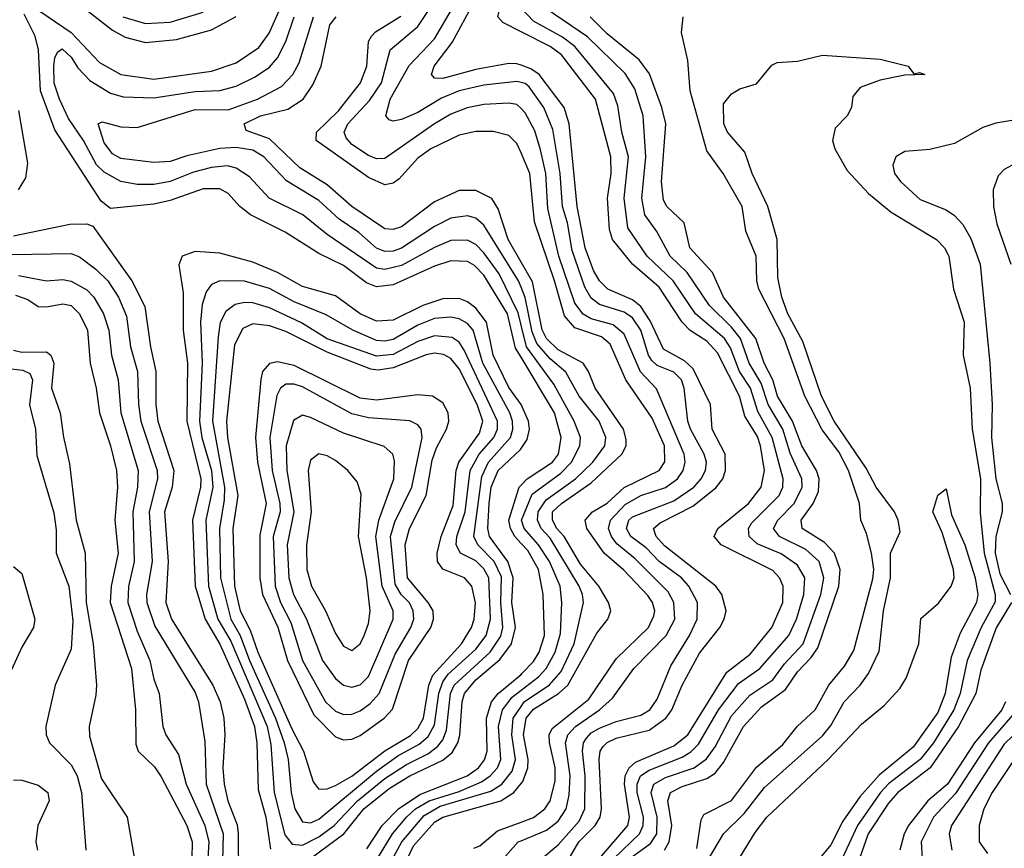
# Model space of a CAD drawing. Header units: inches. Extents: x 884549 to 1028252, y 526810 to 653624.
# Tile 769 of 1056: x 1008785 to 1011171, y 592315 to 594323. Entities that reach past the tile are written whole.
import ezdxf

# ---------------------------------------------------------------- set-up
doc = ezdxf.new("R2010")
doc.units = ezdxf.units.IN
doc.header["$MEASUREMENT"] = 0
doc.layers.add('B0509', color=7, linetype='Continuous')
doc.layers.add('B0519', color=7, linetype='Continuous')

msp = doc.modelspace()

# ---------------------------------------------------------------- linework, layer by layer
at = {"layer": 'B0509', "color": 5}
for points, elevation in [([(1010000, 594212.2), (1009990, 594215.9), (1009970, 594216.3), (1009890, 594202), (1009810, 594179.8), (1009790, 594180.7), (1009782.8, 594190), (1009789.7, 594210), (1009832.7, 594267.3), (1009875.3, 594344.7), (1009924.1, 594410), (1009953.7, 594466.3), (1009972.9, 594487.1), (1010000, 594507.2)], 2220), ([(1010000, 594293.5), (1009955.9, 594315.9), (1009943.7, 594330), (1009948.4, 594350), (1009961.3, 594370), (1010000, 594416.2)], 2180), ([(1008890.8, 594390.8), (1009010, 594297), (1009040.4, 594280.4), (1009090, 594267.4), (1009165.2, 594274.8), (1009250, 594298), (1009309.6, 594330.4)], 2420), ([(1010000, 594107.2), (1009990, 594117.2), (1009970, 594120.6), (1009910, 594117.1), (1009869.1, 594109.1), (1009830, 594094), (1009790, 594070.7), (1009670, 593986.3), (1009650, 593985.7), (1009630, 593993.7), (1009590, 594020.1), (1009576.2, 594036.2), (1009571.4, 594050), (1009580.1, 594070), (1009633, 594127), (1009661.4, 594170), (1009683, 594250), (1009750, 594306), (1009805.8, 594390)], 2260), ([(1008815.8, 594355.8), (1008910, 594291.9), (1008978.7, 594218.7), (1009029.9, 594189.9), (1009110, 594178.3), (1009250, 594197.9), (1009310, 594217.9), (1009364.6, 594255.4), (1009389.2, 594290), (1009416.3, 594350)], 2380), ([(1010000, 594170.5), (1009990, 594173), (1009910, 594163.6), (1009850, 594150), (1009807.3, 594132.7), (1009750, 594097.9), (1009710, 594080.5), (1009690, 594076.7), (1009680.1, 594080.1), (1009672.3, 594090), (1009683.1, 594130), (1009728.5, 594211.5), (1009790, 594276.5), (1009839.5, 594360.5)], 2240), ([(1010000, 593504.6), (1009986.7, 593526.7), (1009967.1, 593610), (1009910, 593703.8), (1009886.9, 593726.9), (1009870, 593736.5), (1009830, 593738.3), (1009790, 593725.1), (1009690, 593679.9), (1009650, 593675.2), (1009625.1, 593685.1), (1009570, 593727), (1009510, 593756), (1009428.1, 593808.1), (1009344.6, 593850), (1009318.5, 593870), (1009290, 593901.7), (1009270, 593913), (1009230, 593913.1), (1009150, 593884.7), (1009110, 593875.4), (1009005.2, 593865.2), (1008982.7, 593882.7), (1008870, 594055.8), (1008835.6, 594150), (1008830.7, 594250), (1008822.4, 594282.4), (1008795.8, 594335.8)], 2380), ([(1010000, 593582.5), (1009992.6, 593612.6), (1009946.8, 593706.8), (1009910, 593757.9), (1009890, 593777.7), (1009870, 593788.1), (1009830, 593787.9), (1009790, 593770.9), (1009710, 593726.6), (1009670, 593717.1), (1009650, 593720.3), (1009530, 593802.1), (1009471.4, 593850), (1009389.7, 593889.8), (1009342.2, 593942.2), (1009310, 593962.9), (1009288.5, 593968.5), (1009250, 593964.7), (1009206.6, 593953.4), (1009150, 593930.4), (1009110, 593923.5), (1009070, 593922.9), (1009030, 593930.9), (1008990, 593952.9), (1008971.3, 593971.3), (1008940, 594030), (1008903.6, 594083.6), (1008881.5, 594130), (1008868.8, 594168.8), (1008868, 594210), (1008870, 594230.3), (1008876.4, 594243.6), (1008888, 594252), (1008910, 594231.8), (1008925.8, 594205.8), (1008955.1, 594175.1), (1009004.8, 594144.8), (1009035.8, 594135.8), (1009110, 594133.3), (1009210, 594148.7), (1009270, 594151), (1009310, 594161.8), (1009355.6, 594184.4), (1009390, 594207.9), (1009410, 594230.6), (1009430, 594270), (1009450.4, 594330)], 2360), ([(1010000, 593674.6), (1009993.9, 593690), (1009910, 593824.6), (1009890, 593841.7), (1009870, 593847.5), (1009830, 593841.3), (1009790, 593821.3), (1009710, 593769.1), (1009690, 593761.5), (1009670, 593760.9), (1009649.4, 593769.4), (1009606.7, 593806.7), (1009558.9, 593838.9), (1009510, 593884.2), (1009431.9, 593931.9), (1009377, 593990), (1009350, 594006.8), (1009310, 594013.2), (1009270, 594010.8), (1009190, 593993.1), (1009150, 593979.3), (1009110, 593976.3), (1009030, 593986.5), (1009010, 593997.8), (1008990, 594024.1), (1008975.1, 594070), (1008984.7, 594075.3), (1009030, 594062.7), (1009070, 594061.7), (1009210, 594105.1), (1009290, 594104.6), (1009361.1, 594130), (1009419.5, 594160.5), (1009446.6, 594190), (1009462, 594218), (1009497, 594330)], 2340), ([(1009034.7, 594330), (1009090, 594313.1), (1009150, 594316.8), (1009230, 594340.9)], 2440), ([(1010000, 593735), (1009968.7, 593790), (1009944.2, 593864.2), (1009929, 593889), (1009890, 593908.9), (1009850, 593908.5), (1009790, 593881), (1009710, 593820.6), (1009690, 593814), (1009670, 593815.8), (1009590, 593869.9), (1009530, 593922.3), (1009463.6, 593963.6), (1009390, 594034.3), (1009333.8, 594053.9), (1009328.8, 594070), (1009368.7, 594090), (1009434.5, 594105.5), (1009471.7, 594130), (1009495, 594165), (1009515.4, 594210), (1009536.8, 594310), (1009552.1, 594330)], 2320), ([(1010000, 593999.8), (1009990, 594023), (1009970, 594042.4), (1009931.9, 594051.9), (1009890, 594051.9), (1009850, 594042.7), (1009781.3, 594010), (1009750, 593986.7), (1009703.5, 593936.5), (1009690, 593926.4), (1009670, 593922.6), (1009630, 593940.5), (1009503.6, 594030), (1009504.3, 594050), (1009557.9, 594102.1), (1009610.5, 594170), (1009626.4, 594210), (1009629.9, 594270), (1009637.4, 594282.6), (1009647, 594293), (1009708.8, 594331.2)], 2280), ([(1008782.5, 593910), (1008800.4, 593939.6), (1008804.9, 593975.1), (1008782.9, 594102.9)], 2420), ([(1008770, 593798.5), (1008906.9, 593826.9), (1008947.6, 593827.6), (1008962.3, 593822.3), (1009056.8, 593690), (1009088, 593628), (1009101.7, 593530), (1009115.3, 593470), (1009115, 593390), (1009120.2, 593350), (1009158.3, 593230), (1009154.7, 593190), (1009136.2, 593130), (1009144.7, 593010), (1009139.1, 592910), (1009152.7, 592870), (1009252.8, 592710), (1009270.9, 592670), (1009280.1, 592630), (1009282.2, 592590), (1009277.1, 592510), (1009280.3, 592470), (1009289.6, 592430), (1009311.7, 592371.7), (1009314.2, 592350), (1009315.2, 592244.8)], 2380), ([(1008670, 593751.7), (1008910, 593756.2), (1008930, 593748.3), (1008970, 593718.5), (1008998.4, 593690), (1009024.9, 593650), (1009044.3, 593604.3), (1009053.9, 593530), (1009070.5, 593470), (1009073, 593390), (1009079, 593350), (1009118.2, 593230), (1009118.9, 593210), (1009099.2, 593130), (1009106, 593010), (1009092.5, 592930), (1009093.5, 592910), (1009112.8, 592852.8), (1009210, 592692.6), (1009218.2, 592670), (1009233.8, 592573.8), (1009237.2, 592470), (1009278.3, 592350), (1009276.3, 592283.7)], 2360), ([(1010000.1, 593390), (1009970, 593431.6), (1009932.6, 593510), (1009916, 593590), (1009890, 593623.9), (1009870, 593638.7), (1009850, 593646.9), (1009810, 593646.3), (1009761.7, 593630), (1009690, 593594.3), (1009650, 593592.4), (1009610, 593609.5), (1009550, 593653.5), (1009470, 593676.3), (1009410, 593709.7), (1009350, 593735), (1009270, 593756.8), (1009210, 593761.3), (1009178.9, 593750), (1009171.1, 593728.9), (1009180.8, 593660.8), (1009181.6, 593570), (1009191.5, 593490), (1009190, 593350), (1009224.3, 593210), (1009223.5, 593190), (1009203.7, 593110), (1009209.9, 592949.9), (1009234.2, 592870), (1009270, 592809.1), (1009330, 592676.1), (1009353.8, 592610), (1009359.4, 592570), (1009363, 592457), (1009381.4, 592390), (1009392.6, 592312.6)], 2420), ([(1008782.4, 593702.4), (1008850, 593689.7), (1008890, 593693), (1008910, 593689.4), (1008947.9, 593667.9), (1008965.1, 593650), (1008987.8, 593610), (1009001.1, 593570), (1009007.2, 593510), (1009023.6, 593450), (1009030.3, 593370), (1009072, 593230), (1009070.9, 593190), (1009059, 593130), (1009062.7, 593010), (1009048.7, 592948.7), (1009047.4, 592910), (1009070, 592840.7), (1009100.2, 592770), (1009110, 592724.4), (1009122.9, 592690), (1009131.6, 592610), (1009139, 592590), (1009170, 592541.8), (1009188.2, 592470), (1009233.7, 592370), (1009243.1, 592330), (1009241.1, 592290)], 2340), ([(1008775.1, 593655.1), (1008804.7, 593644.7), (1008830, 593627.9), (1008850, 593626.5), (1008890, 593633.8), (1008910, 593630.1), (1008930.1, 593610), (1008949.3, 593570), (1008955.5, 593490), (1008970.7, 593430), (1008978.3, 593370), (1009005, 593290), (1009019.4, 593230), (1009022.5, 593190), (1009015.9, 593110), (1009024.1, 593030), (1009006.9, 592950), (1009004.5, 592910), (1009056, 592750), (1009065.8, 592650), (1009066.8, 592566.8), (1009072.3, 592550), (1009112.1, 592512.1), (1009127.9, 592487.9), (1009190.3, 592370), (1009202.8, 592330), (1009202.1, 592290)], 2320), ([(1008770, 593521.9), (1008790, 593516.9), (1008850, 593517.5), (1008860.9, 593510), (1008867.8, 593490), (1008862.5, 593430), (1008883.2, 593370), (1008890.9, 593310.9), (1008906.1, 593246.1), (1008922.1, 593110), (1008943.7, 593030), (1008946.2, 592910), (1008963.3, 592810), (1008971, 592710), (1008970, 592685.6), (1008953.5, 592610), (1008953.9, 592586.1), (1008983.1, 592483.1), (1009045.9, 592390), (1009066.6, 592270)], 2280), ([(1008730, 593480.5), (1008793.1, 593473.1), (1008810, 593465.5), (1008815.8, 593450), (1008809, 593389), (1008823.7, 593330), (1008826.8, 593266.8), (1008867.7, 593127.7), (1008873.6, 593086.4), (1008873.8, 593030), (1008903.9, 592950), (1008913.7, 592866.3), (1008910, 592796.9), (1008870.9, 592710), (1008848.8, 592610), (1008849.5, 592590), (1008857.6, 592570), (1008910, 592517.2), (1008924.2, 592490), (1008934.7, 592450), (1008945.4, 592310)], 2260), ([(1009490, 592290.2), (1009570.5, 592349.5), (1009619, 592410), (1009680.2, 592459.8), (1009730, 592490.3), (1009810, 592527.9), (1009833.1, 592546.9), (1009847, 592570), (1009851.3, 592588.7), (1009857.4, 592670), (1009863.2, 592690), (1009890, 592722.7), (1009948.2, 592771.8), (1009976.9, 592810), (1009986.6, 592850), (1009977.9, 592910), (1009980.6, 592970), (1009967.5, 593010), (1009923.7, 593070), (1009919.5, 593090), (1009922.2, 593150), (1009927.8, 593190), (1009944.1, 593230), (1009998.7, 593281.3), (1010000, 593283.2)], 2420), ([(1010000, 593053.4), (1009984.6, 593070), (1009974, 593090), (1009970.5, 593110), (1009995.4, 593190), (1010000, 593194.8)], 2380), ([(1008770, 592997.6), (1008790, 592980.4), (1008821.7, 592870), (1008818.4, 592850), (1008790, 592802.3), (1008742.4, 592697.6)], 2240), ([(1009626.6, 592313.4), (1009663.2, 592370), (1009702.7, 592410), (1009755, 592445), (1009869.3, 592490), (1009896.6, 592510), (1009911.1, 592528.9), (1009917.4, 592550), (1009916.4, 592630), (1009928.1, 592670), (1009944.1, 592690), (1010000, 592736.1)], 2380), ([(1009651.7, 592290), (1009688.4, 592350), (1009722.2, 592390), (1009743.8, 592410), (1009776.9, 592430), (1009850, 592452.6), (1009904.1, 592475.9), (1009925.4, 592490), (1009943.1, 592510), (1009951.1, 592530), (1009945.6, 592610), (1009954.6, 592650), (1009978.7, 592681.3), (1010000, 592697.6)], 2360), ([(1009675.2, 592264.8), (1009710.8, 592330), (1009765.5, 592394.5), (1009803.6, 592416.4), (1009926.8, 592453.2), (1009953.4, 592470), (1009978.5, 592501.5), (1009986.1, 592530), (1009977.2, 592590), (1009980.9, 592630), (1010000, 592658.7)], 2340), ([(1008770, 592480.6), (1008790, 592479.8), (1008830, 592467.8), (1008853.6, 592450), (1008856.6, 592430), (1008828.7, 592370), (1008824.3, 592330), (1008827.9, 592310)], 2240), ([(1009700.7, 592239.3), (1009739.2, 592320.8), (1009790, 592377.8), (1009810, 592390.5), (1009950.7, 592429.3), (1009982.3, 592450), (1010000, 592471.6)], 2320), ([(1009885.4, 592314.6), (1009899.7, 592320.3), (1009943.1, 592356.9), (1010000, 592378.3)], 2280), ([(1009950, 592281.9), (1009992.8, 592330), (1010000, 592333)], 2260)]:
    msp.add_lwpolyline(points, dxfattribs=dict(at, elevation=elevation))
for points, elevation in [([(1009270.1, 593689.9), (1009250, 593680.9), (1009236.9, 593663.1), (1009227.6, 593632.4), (1009222.8, 593590), (1009227.5, 593490), (1009221.1, 593350), (1009226.4, 593310), (1009249.8, 593230), (1009253.2, 593190), (1009236.2, 593110), (1009242.2, 592950), (1009265.5, 592870), (1009296.5, 592816.5), (1009384.4, 592610), (1009393.9, 592566.1), (1009402, 592450), (1009427.7, 592347.7), (1009444.9, 592324.9), (1009470, 592322.4), (1009510, 592342.5), (1009546.9, 592370), (1009603.5, 592430), (1009670, 592483.8), (1009722.2, 592517.8), (1009775.6, 592544.4), (1009798, 592562), (1009810, 592577.5), (1009819.1, 592600.9), (1009829.2, 592690), (1009838.1, 592710), (1009925.3, 592790), (1009951, 592829), (1009955.9, 592850), (1009950.6, 592910), (1009952.5, 592972.5), (1009934.4, 593010), (1009894.8, 593050), (1009885.4, 593070), (1009904.6, 593215.4), (1009920.8, 593250), (1009974.2, 593310), (1009980, 593330), (1009979, 593350), (1009972.7, 593370), (1009907.6, 593490), (1009883.5, 593570), (1009870, 593586.4), (1009850, 593597.5), (1009830, 593602.1), (1009790, 593598.3), (1009750, 593582.8), (1009690, 593548), (1009670, 593543.3), (1009650, 593545.6), (1009591.9, 593570), (1009527.5, 593607.5), (1009450, 593638.6), (1009390, 593671.2), (1009330, 593689.2)], 2440), ([(1009330, 593637.6), (1009307.2, 593632.8), (1009284.3, 593615.7), (1009270.9, 593589.1), (1009265.8, 593554.2), (1009252.2, 593350), (1009281.2, 593190), (1009280.8, 593159.2), (1009268.9, 593090), (1009271.6, 592970), (1009296.5, 592870), (1009319.6, 592830), (1009341.9, 592770), (1009405, 592630), (1009425.7, 592570), (1009436, 592530), (1009442.7, 592450), (1009451.4, 592410), (1009470, 592379.1), (1009490, 592376.6), (1009510, 592385.2), (1009650, 592501.4), (1009701.5, 592538.5), (1009753.3, 592566.7), (1009774.6, 592585.4), (1009790, 592614.2), (1009800.6, 592690), (1009810, 592718.2), (1009823.6, 592736.5), (1009890, 592797), (1009915.3, 592830), (1009926.1, 592870), (1009921.4, 592970), (1009910, 592991.7), (1009890, 593011.1), (1009852.8, 593030), (1009842.6, 593050), (1009844.4, 593070), (1009864.8, 593130), (1009876.5, 593230), (1009898, 593270), (1009933.6, 593310), (1009942.7, 593330), (1009943.1, 593350), (1009861.8, 593521.8), (1009850, 593540.8), (1009832.7, 593552.7), (1009790, 593556.4), (1009750, 593542.8), (1009690, 593511.3), (1009650, 593507.4), (1009530, 593549.6), (1009467.7, 593587.7), (1009390, 593624.2), (1009350, 593636.5)], 2460), ([(1009350, 593585.3), (1009325.9, 593574.1), (1009305.2, 593534.8), (1009285.9, 593350), (1009288.4, 593310), (1009313.3, 593170), (1009301.6, 593090), (1009305.7, 592950), (1009319.5, 592890), (1009343.6, 592843.6), (1009361.9, 592790), (1009444.4, 592604.4), (1009472.5, 592550), (1009496.1, 592476.1), (1009510, 592457.6), (1009530, 592458.4), (1009550, 592467.1), (1009590, 592489.3), (1009670, 592550.9), (1009731.8, 592588.2), (1009750, 592604.9), (1009763.4, 592630), (1009776.8, 592710), (1009786, 592734), (1009855.2, 592810), (1009880.1, 592850), (1009886.3, 592870), (1009889.5, 592909.5), (1009880.7, 592950), (1009863, 592970), (1009810.7, 592990.7), (1009797.4, 593010), (1009796.8, 593030), (1009806.7, 593070), (1009835, 593145), (1009842.9, 593230), (1009849.3, 593250), (1009899.5, 593320.5), (1009907.6, 593350), (1009893.4, 593390), (1009850, 593476.5), (1009830, 593501.8), (1009811.6, 593511.6), (1009790, 593514.4), (1009770, 593510.8), (1009690, 593479.4), (1009653.8, 593473.7), (1009635.6, 593475.6), (1009530, 593517), (1009430, 593567.4), (1009390, 593581.1)], 2480), ([(1009410, 593493.2), (1009390, 593489.9), (1009373.8, 593470), (1009369, 593451), (1009356.2, 593310), (1009361.7, 593250), (1009382.2, 593150), (1009366.7, 593073.3), (1009367.3, 592970), (1009373.1, 592930), (1009410.3, 592850.3), (1009434, 592770), (1009497.8, 592637.8), (1009550, 592585.1), (1009570, 592577.5), (1009590, 592579.3), (1009610, 592588), (1009668.5, 592630), (1009688.5, 592651.5), (1009727.3, 592770), (1009781.1, 592850), (1009788, 592870), (1009787.2, 592890), (1009775.1, 592910), (1009724.6, 592970), (1009719.3, 593050), (1009729.5, 593090), (1009769.6, 593170), (1009784.8, 593255.2), (1009795.2, 593284.8), (1009819.5, 593330), (1009825.2, 593350), (1009823.1, 593370), (1009810, 593394.2), (1009785.3, 593410), (1009750, 593413.8), (1009650, 593400.8), (1009610, 593405.2), (1009450, 593484.4)], 2520), ([(1009450, 593439.6), (1009430, 593439.1), (1009417.2, 593430), (1009407.8, 593412.2), (1009391.4, 593310), (1009396.5, 593230), (1009415.6, 593150), (1009416, 593130), (1009399.4, 593070), (1009404.2, 592950), (1009417.4, 592910), (1009442.2, 592862.2), (1009470.3, 592770), (1009525.9, 592670), (1009550, 592647.3), (1009570, 592639), (1009590, 592639.4), (1009610, 592647.7), (1009634.6, 592665.4), (1009656.2, 592690), (1009694.9, 592785.1), (1009733.1, 592850), (1009740.1, 592870), (1009738.7, 592890), (1009729.3, 592909.3), (1009709.7, 592930), (1009694.7, 592954.7), (1009683.2, 593070), (1009694.1, 593105.9), (1009735, 593190), (1009759.9, 593310), (1009758.1, 593330), (1009750, 593340.8), (1009730.5, 593350.5), (1009630, 593358), (1009590, 593367.5), (1009470, 593433.3)], 2540), ([(1009470, 593363.9), (1009448.8, 593351.2), (1009431.1, 593290), (1009432.2, 593230), (1009449.7, 593130), (1009433.2, 593050), (1009437.3, 592970), (1009448.6, 592930), (1009480.4, 592870), (1009518.9, 592770), (1009550, 592726), (1009570, 592710.1), (1009590, 592705.2), (1009610, 592710.8), (1009630, 592730.6), (1009689.7, 592870), (1009689.7, 592890), (1009663.3, 592950), (1009647.7, 593070), (1009655.2, 593110), (1009691.6, 593210), (1009693.6, 593253.6), (1009689.2, 593270), (1009668.4, 593288.4), (1009570, 593320.8), (1009490, 593358.6)], 2560), ([(1009510, 593270.4), (1009490, 593255.3), (1009484, 593230), (1009491.6, 593130), (1009479.8, 593050), (1009480.8, 592990), (1009492.1, 592950), (1009525.9, 592890), (1009550, 592835), (1009570, 592804.3), (1009590, 592794.3), (1009610, 592810.2), (1009619.5, 592830), (1009630, 592859.5), (1009634.2, 592890), (1009625.2, 592970), (1009605.8, 593070), (1009612.8, 593172.8), (1009602.4, 593202.4), (1009579.9, 593230), (1009550, 593254.5), (1009530, 593266)], 2580)]:
    msp.add_lwpolyline(points, close=True, dxfattribs=dict(at, elevation=elevation))
at = {"layer": 'B0519', "color": 5}
for points, elevation in [([(1010224.7, 592290), (1010286.6, 592350), (1010295.5, 592370), (1010296.2, 592390), (1010281.4, 592450), (1010280.9, 592470), (1010289, 592490), (1010310, 592504), (1010390, 592535.9), (1010411.3, 592548.7), (1010430, 592567.2), (1010478.6, 592650), (1010526.3, 592713.7), (1010578.6, 592750), (1010648.6, 592830), (1010666.9, 592870), (1010684.8, 592930), (1010687.2, 592970), (1010670, 593000.8), (1010630, 593028.3), (1010572.2, 593052.2), (1010552.9, 593070), (1010550.7, 593090), (1010557.8, 593102.2), (1010625.4, 593170), (1010634, 593190), (1010635.2, 593210), (1010608.5, 593310), (1010573.4, 593373.4), (1010555.4, 593430), (1010529.1, 593470), (1010507.1, 593527.1), (1010492.9, 593550), (1010422.8, 593610), (1010368.3, 593690), (1010305.5, 593750), (1010258.5, 593818.5), (1010250, 593890), (1010260, 593990), (1010244.2, 594050), (1010234.1, 594114.1), (1010224, 594144), (1010130, 594257.6), (1010100, 594280), (1010030, 594318.9), (1010000.9, 594350)], 2160), ([(1010270, 592295.1), (1010313.8, 592326.2), (1010328.6, 592350), (1010330, 592390), (1010315, 592450), (1010321.4, 592470), (1010350, 592486.1), (1010419.5, 592510), (1010448.8, 592531.2), (1010470, 592560.4), (1010510, 592635.9), (1010553.9, 592686.1), (1010610, 592722.7), (1010638.1, 592761.9), (1010683, 592810), (1010726.2, 592930), (1010733.3, 592970), (1010722, 593010), (1010690, 593039.1), (1010626.3, 593070), (1010611.1, 593090), (1010622.3, 593110), (1010661.5, 593150), (1010681.1, 593190), (1010680.3, 593210), (1010651.9, 593271.9), (1010634.4, 593330), (1010598.3, 593390), (1010581.7, 593441.7), (1010552.7, 593490), (1010531.5, 593550), (1010510, 593577.4), (1010456.2, 593630), (1010402.4, 593710), (1010361, 593750), (1010329.1, 593809.1), (1010300.1, 593850), (1010292.1, 593890), (1010301.8, 593990), (1010296, 594090), (1010275.4, 594155.4), (1010252.2, 594192.2), (1010161.1, 594281.1), (1010059.9, 594350)], 2140), ([(1010347.3, 592310), (1010358.8, 592330), (1010365, 592370), (1010355.1, 592430), (1010362, 592450), (1010390, 592464.7), (1010450, 592483.8), (1010470, 592497), (1010490, 592522.5), (1010538.9, 592610), (1010582.3, 592657.7), (1010640.8, 592699.2), (1010670, 592742.1), (1010703.1, 592776.9), (1010719.2, 592800.8), (1010769.8, 592950), (1010773.3, 592990), (1010759.6, 593030), (1010735.4, 593055.4), (1010680.8, 593090), (1010678.8, 593110), (1010707.5, 593150), (1010720.8, 593179.1), (1010722.1, 593210), (1010715.3, 593230), (1010680.1, 593290), (1010657.4, 593350), (1010620.8, 593410), (1010610, 593450), (1010588.7, 593490), (1010568.8, 593550), (1010490.4, 593650), (1010464, 593710), (1010408.6, 593770), (1010394.7, 593830), (1010352.7, 593870), (1010345, 593885), (1010340, 593930), (1010350.4, 594070), (1010341.3, 594110), (1010311.2, 594191.2), (1010285.7, 594225.7), (1010208.7, 594288.7), (1010167.4, 594330)], 2120), ([(1010425.6, 592314.4), (1010436.1, 592383.9), (1010443.1, 592396.9), (1010510, 592430.1), (1010570, 592511.1), (1010633.9, 592566), (1010669.2, 592610), (1010712.7, 592650), (1010745.8, 592710), (1010783.8, 592756.2), (1010806.1, 592793.9), (1010852.5, 592967.5), (1010854.8, 592990), (1010849, 593030), (1010837.2, 593077.2), (1010823.4, 593110), (1010819.9, 593150), (1010793.4, 593230), (1010770, 593275.6), (1010729.1, 593329.1), (1010687.2, 593410), (1010637.2, 593550), (1010576.2, 593670), (1010571.1, 593690), (1010569.2, 593750), (1010544.4, 593810), (1010535.7, 593870), (1010489.4, 593950), (1010450, 594004.5), (1010409.3, 594150), (1010404, 594224), (1010388.6, 594291.4), (1010392.7, 594330)], 2080), ([(1010190.1, 592290), (1010258.2, 592370), (1010262.9, 592390), (1010250.4, 592470), (1010252.5, 592490), (1010261.6, 592510), (1010276.9, 592523.1), (1010370, 592562.9), (1010404, 592590), (1010498.5, 592741.5), (1010554.6, 592785.4), (1010607.8, 592850), (1010634.2, 592910), (1010635.2, 592950), (1010626.3, 592970), (1010610, 592987.9), (1010484.6, 593050), (1010467.8, 593070), (1010476.4, 593090), (1010550.8, 593150), (1010581.7, 593190), (1010589.5, 593230), (1010580.1, 593290), (1010572.5, 593312.5), (1010541.7, 593361.7), (1010528.9, 593410), (1010475.7, 593515.7), (1010450, 593543.8), (1010409.8, 593569.8), (1010390, 593589.4), (1010334.8, 593674.8), (1010269.9, 593730), (1010221.5, 593790), (1010214.2, 593814.2), (1010209, 593890), (1010218.3, 593950), (1010217.3, 593990), (1010180.1, 594130), (1010097.8, 594237.8), (1010070, 594258), (1010000, 594293.5)], 2180), ([(1010423.7, 592236.3), (1010490, 592350), (1010540.6, 592399.4), (1010590, 592462), (1010730, 592587.4), (1010750, 592612), (1010782.8, 592670), (1010821.5, 592710), (1010841.7, 592738.3), (1010867.8, 592792.2), (1010877.8, 592890), (1010895.2, 592970), (1010895, 593030), (1010918.3, 593081.7), (1010913.8, 593110), (1010904.7, 593130), (1010860.2, 593190), (1010836, 593236), (1010758.7, 593350), (1010727.6, 593410), (1010682.9, 593542.9), (1010646.5, 593610), (1010631.3, 593650), (1010622.1, 593697.9), (1010620.1, 593790), (1010597.9, 593870), (1010559.7, 593950), (1010541.7, 594001.7), (1010499.8, 594050), (1010490.9, 594070), (1010490, 594118.8), (1010510, 594142.8), (1010530, 594154.8), (1010570, 594167.3), (1010607.4, 594212.6), (1010620.7, 594219.3), (1010670, 594222.4), (1010730, 594236.5), (1010870, 594226.9), (1010938, 594210), (1010951.3, 594191.3), (1010965.2, 594194.8), (1010978, 594190), (1010930, 594188.3), (1010870, 594176.4), (1010821.7, 594158.3), (1010803.7, 594136.3), (1010800.3, 594110), (1010790.3, 594090), (1010760.6, 594059.4), (1010754.5, 594030), (1010759.8, 594010), (1010790, 593957.2), (1010841.3, 593901.3), (1010896.3, 593856.3), (1011006.5, 593790), (1011026, 593770), (1011036.3, 593750), (1011047.2, 593670), (1011073.2, 593590), (1011070.9, 593510), (1011088.2, 593430), (1011093, 593330), (1011112.8, 593210), (1011112.6, 593127.4), (1011121.9, 593030), (1011148.3, 592930), (1011148.4, 592911.6), (1011114.3, 592850), (1011080.9, 592770), (1011063.8, 592690), (1011048.7, 592650), (1010999.3, 592570), (1010967, 592530), (1010890, 592470.6), (1010871, 592450), (1010815.3, 592370), (1010777.7, 592290)], 2060), ([(1010114.1, 592285.9), (1010140.1, 592330), (1010179.3, 592370), (1010191.3, 592390), (1010194.5, 592410), (1010188.8, 592530), (1010191.9, 592550), (1010198.9, 592561.1), (1010208.6, 592571.4), (1010230, 592581.2), (1010310, 592600.8), (1010350.8, 592630), (1010365.2, 592650), (1010390, 592710.1), (1010432.4, 592787.6), (1010481.4, 592850), (1010492.2, 592870), (1010496.6, 592890), (1010486.3, 592930), (1010471.8, 592950), (1010347.3, 593047.3), (1010327.3, 593070), (1010321, 593090), (1010336.5, 593103.5), (1010416.4, 593143.6), (1010472, 593188.1), (1010488.4, 593210), (1010495.4, 593230), (1010494.6, 593270), (1010462.6, 593330), (1010458.6, 593390), (1010416.8, 593476.8), (1010396.2, 593496.2), (1010344.6, 593524.6), (1010312.9, 593592.9), (1010290, 593627.6), (1010270, 593643.6), (1010209.8, 593669.8), (1010190, 593690), (1010175, 593715), (1010155.4, 593770), (1010136.1, 593870), (1010116.2, 594070), (1010104.5, 594110), (1010043.6, 594190), (1010023.6, 594203.6), (1010000, 594212.2)], 2220), ([(1010050, 592289.8), (1010090, 592323.1), (1010140.3, 592380.3), (1010154, 592410), (1010155.1, 592490), (1010148.4, 592550), (1010151.1, 592570), (1010158.3, 592581.7), (1010170, 592594.5), (1010190, 592606), (1010230, 592621.9), (1010290, 592637.2), (1010311.7, 592650), (1010330, 592676.3), (1010362.9, 592757.1), (1010407.8, 592830), (1010426.8, 592870), (1010427.2, 592910), (1010406.1, 592950), (1010388.4, 592970), (1010334.2, 593010), (1010302.7, 593042.7), (1010266.1, 593070), (1010255.6, 593090), (1010261.1, 593110), (1010270, 593118.1), (1010370, 593156.6), (1010418.8, 593190), (1010436.5, 593210), (1010446.6, 593230), (1010448.9, 593250), (1010443.5, 593270), (1010410.2, 593330), (1010403.8, 593350), (1010395, 593430), (1010388.4, 593450), (1010370, 593468.7), (1010330, 593484.6), (1010316.7, 593496.7), (1010308.3, 593510), (1010289.8, 593570), (1010270, 593599.9), (1010250, 593613.8), (1010190, 593632.4), (1010170, 593647.8), (1010154.1, 593674.1), (1010123.4, 593763.4), (1010112, 593830), (1010100.1, 593870), (1010094.4, 593950), (1010076.6, 594056.6), (1010054.8, 594110), (1010019.7, 594159.7), (1010010, 594168.1), (1010000, 594170.5)], 2240), ([(1010000, 592333), (1010061.2, 592358.8), (1010090, 592380.8), (1010109.5, 592410), (1010116.4, 592443.6), (1010119.2, 592490), (1010107.7, 592570), (1010113.1, 592590), (1010131.6, 592610), (1010190.3, 592650), (1010221.7, 592678.3), (1010272.8, 592750), (1010351.8, 592830), (1010372.5, 592870), (1010369.7, 592910), (1010356.5, 592936.5), (1010276.4, 593016.4), (1010232.3, 593052.3), (1010219.2, 593070), (1010212, 593090), (1010216.2, 593110), (1010252.3, 593147.7), (1010290, 593169.4), (1010350, 593189), (1010378.7, 593210), (1010392.7, 593230), (1010397.7, 593250), (1010395.2, 593270), (1010327.9, 593427.9), (1010289, 593469), (1010250, 593560.8), (1010223.1, 593583.1), (1010170, 593598), (1010150, 593608.7), (1010130, 593635.5), (1010091.7, 593750), (1010064.9, 593864.9), (1010059.8, 593950), (1010047.2, 594007.2), (1010033.1, 594053.1), (1010010, 594097.2), (1010000, 594107.2)], 2260), ([(1011354.5, 594105.5), (1011150, 594072.1), (1011118.6, 594061.4), (1011050, 594022.6), (1010990, 594007.8), (1010930, 594003.1), (1010907.9, 593990), (1010900.3, 593970), (1010905, 593950), (1010919.7, 593930), (1010967.1, 593887.1), (1011030, 593862.2), (1011050, 593848.3), (1011070, 593826), (1011090, 593792.3), (1011112, 593730), (1011135.8, 593490), (1011141.5, 593390), (1011139.8, 593310), (1011150.2, 593210), (1011165.4, 593150), (1011165.3, 593130), (1011150.4, 593070), (1011148.2, 593030), (1011159.7, 592979.7), (1011185.8, 592930)], 2080), ([(1010000, 592378.3), (1010030.3, 592389.7), (1010057.5, 592410), (1010070.4, 592430), (1010082.3, 592477.7), (1010082.1, 592510), (1010069.1, 592570.9), (1010068.3, 592590), (1010074.9, 592605.1), (1010164, 592676), (1010230, 592774), (1010308.6, 592850), (1010321.8, 592878.2), (1010323.6, 592890), (1010318.3, 592910), (1010307, 592927), (1010248.8, 592988.8), (1010201.6, 593030), (1010158.9, 593090), (1010154.9, 593110), (1010173.1, 593130), (1010208.6, 593151.4), (1010250, 593188.8), (1010334.5, 593230), (1010348.6, 593251.4), (1010347.4, 593290), (1010317.2, 593357.2), (1010254, 593450), (1010216.1, 593536.1), (1010194.4, 593554.4), (1010130, 593575.7), (1010105, 593605), (1010081.2, 593690), (1010032.6, 593832.6), (1010021.5, 593950), (1010000, 593999.8)], 2280), ([(1011189.5, 593970.5), (1011170, 593959.6), (1011155.9, 593944.1), (1011143.8, 593910), (1011144.4, 593870), (1011152.4, 593827.6), (1011186.6, 593730)], 2120), ([(1010000, 592471.6), (1010003.8, 592476.2), (1010016.4, 592510), (1010016.9, 592530), (1010005.9, 592590), (1010012.3, 592630), (1010030, 592652.1), (1010090.5, 592689.5), (1010112.8, 592710), (1010183.7, 592836.3), (1010210.3, 592870), (1010217.4, 592890), (1010211.7, 592910), (1010188.1, 592950), (1010143.5, 593003.5), (1010104, 593070), (1010086.8, 593090), (1010076.1, 593110), (1010076.1, 593130), (1010097.8, 593150), (1010170, 593200.3), (1010244.3, 593270), (1010254.9, 593290), (1010254.7, 593305.3), (1010247.9, 593330), (1010179.5, 593430), (1010163.4, 593470), (1010150, 593490), (1010090, 593522.6), (1010061.7, 593550), (1010051.4, 593571.4), (1010027.3, 593687.3), (1010000, 593735)], 2320), ([(1010000, 592658.7), (1010007.5, 592670), (1010069, 592711), (1010096.9, 592743.1), (1010128.6, 592810), (1010151.1, 592910), (1010149.1, 592930), (1010140.8, 592950), (1010070, 593066.4), (1010048.5, 593090), (1010039.3, 593110), (1010041.5, 593130), (1010061, 593159), (1010131.7, 593210), (1010174.1, 593250), (1010202.9, 593290), (1010204.9, 593310), (1010189.1, 593350), (1010141, 593410), (1010108.5, 593468.5), (1010070, 593500.9), (1010037.9, 593537.9), (1010026.6, 593566.6), (1010010, 593649.4), (1010000, 593674.6)], 2340), ([(1010000, 592697.6), (1010042.1, 592730), (1010060.5, 592750), (1010082.3, 592790), (1010095.4, 592835.4), (1010098.8, 592910), (1010094.4, 592950), (1010068.5, 593010), (1010042, 593050), (1010007.2, 593090), (1010001.3, 593110), (1010027.1, 593172.9), (1010096.4, 593223.6), (1010122.1, 593250), (1010142, 593290), (1010143.5, 593310), (1010128.8, 593350), (1010079.5, 593439.5), (1010013, 593530), (1010000, 593582.5)], 2360), ([(1010000, 593194.8), (1010014.5, 593210), (1010076, 593250), (1010090.8, 593270), (1010097.3, 593310), (1010080.6, 593370), (1010000, 593504.6)], 2380), ([(1010000, 593283.2), (1010014.9, 593305.1), (1010020, 593330), (1010017.7, 593350), (1010000.1, 593390)], 2420), ([(1010530, 592292.3), (1010566.9, 592353.1), (1010595.2, 592390), (1010744.2, 592530), (1010824.5, 592615.5), (1010879.6, 592660.4), (1010917.8, 592702.2), (1010933.3, 592726.6), (1010964, 592810), (1010968.1, 592871.9), (1011011.6, 592908.4), (1011041.7, 592950), (1011049.1, 592970), (1011047.6, 592990), (1011020.2, 593080.2), (1010997.4, 593130), (1011010, 593170.8), (1011030, 593186), (1011042.7, 593122.7), (1011074.9, 593050), (1011099.7, 592970), (1011106.4, 592930), (1011103.3, 592910), (1011063.9, 592836.1), (1011041.9, 592778.1), (1011027.4, 592690), (1011010, 592643.6), (1010950, 592559.9), (1010867.8, 592492.2), (1010820.4, 592439.7), (1010779.4, 592380.6), (1010750, 592323.1), (1010581.9, 592118.1)], 2040), ([(1010000, 592736.1), (1010002.1, 592737.9), (1010030, 592767.3), (1010043.9, 592790), (1010057, 592830), (1010053.8, 592930), (1010042, 592990), (1010016, 593036), (1010000, 593053.4)], 2380), ([(1011188, 592910), (1011150.8, 592849.2), (1011113.6, 592746.5), (1011102, 592690), (1011059.8, 592610), (1010991, 592510), (1010913, 592450), (1010890, 592424.3), (1010840.9, 592350), (1010820.1, 592290)], 2080), ([(1011173.3, 592670), (1011164.7, 592650), (1011098.8, 592570), (1011032.7, 592470), (1010985.4, 592430), (1010938.7, 592370), (1010928.4, 592350), (1010917.6, 592310)], 2120), ([(1011201.5, 592650), (1011132.4, 592570), (1011052.6, 592447.4), (1010999, 592390), (1010969.3, 592330), (1010971.6, 592290)], 2140), ([(1011212.6, 592607.4), (1011170, 592567), (1011042.8, 592370), (1011037, 592350), (1011043.3, 592310)], 2160), ([(1011190, 592522.3), (1011141.6, 592450), (1011120.8, 592410), (1011109.5, 592370), (1011110.1, 592330), (1011130, 592301.9)], 2180)]:
    msp.add_lwpolyline(points, dxfattribs=dict(at, elevation=elevation))

doc.saveas('drawing.dxf')
